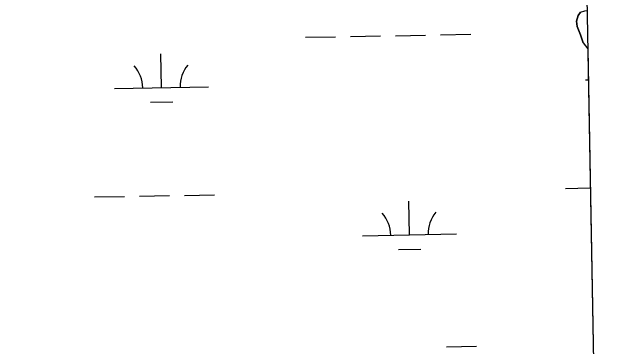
# Model space of a CAD drawing. Extents: x 3925854 to 3964121, y 224593 to 250589.
# Drawn here: x 3961397 to 3962042, y 232017 to 232374 of the extents above; entities that cross this region are included whole.
import ezdxf

# ---------------------------------------------------------------- set-up
doc = ezdxf.new("R2010")
doc.units = 0
for name, color, linetype in [('V-GRID-FRAM', 7, 'Continuous'), ('V-TOPO-SHOR', 7, 'Continuous'), ('V-WETL-SWMP', 7, 'Continuous')]:
    doc.layers.add(name, color=color, linetype=linetype)

msp = doc.modelspace()

# ---------------------------------------------------------------- linework, layer by layer
at = {"layer": 'V-GRID-FRAM'}
msp.add_lwpolyline([(3929791.517, 248207.597), (3961703.892, 248787.859), (3962042.387, 230608.264), (3930114.146, 230027.713), (3929791.517, 248207.597)], dxfattribs=at)
at = {"layer": 'V-TOPO-SHOR'}
for points in [[(3962005.469, 232340.831), (3962002.405, 232349.504), (3961999.028, 232358.395), (3961998.141, 232363.885), (3961999.898, 232370.187), (3962002.466, 232373.636), (3962007.12, 232375.164), (3962009.484, 232375.394)], [(3962005.469, 232340.831), (3962010.246, 232334.439)]]:
    msp.add_lwpolyline(points, dxfattribs=at)
at = {"layer": 'V-WETL-SWMP'}
for p, q in [((3961999.898, 232370.187), (3961998.141, 232363.885)), ((3962002.466, 232373.636), (3961999.898, 232370.187)), ((3961998.141, 232363.885), (3961999.028, 232358.395)), ((3961999.028, 232358.395), (3962002.405, 232349.505)), ((3961853.49, 232349.374), (3961885.485, 232349.956)), ((3961709.514, 232346.756), (3961741.509, 232347.338)), ((3961757.506, 232347.629), (3961789.501, 232348.211)), ((3961805.498, 232348.502), (3961837.493, 232349.083)), ((3962002.405, 232349.505), (3962005.468, 232340.83)), ((3962005.468, 232340.83), (3962010.246, 232334.439)), ((3962010.246, 232334.439), (3962021.755, 231716.336)), ((3961555.87, 232293.212), (3961555.216, 232329.206)), ((3962007.703, 232301.428), (3962010.86, 232301.485)), ((3961505.878, 232292.303), (3961605.862, 232294.121)), ((3961544.153, 232277.566), (3961568.149, 232278.002)), ((3961986.398, 232185.59), (3962013.009, 232186.073)), ((3961484.573, 232176.465), (3961516.567, 232177.047)), ((3961532.565, 232177.337), (3961564.56, 232177.919)), ((3961580.557, 232178.21), (3961612.552, 232178.792)), ((3961820.206, 232136.13), (3961819.551, 232172.124)), ((3961770.214, 232135.221), (3961870.197, 232137.039)), ((3961808.488, 232120.483), (3961832.484, 232120.92)), ((3961859.538, 232016.754), (3961891.533, 232017.336))]:
    msp.add_line(p, q, dxfattribs=at)
for centre, start, end in [((3961500.628, 232292.683), 0.269879, 41.813537), ((3961611.095, 232294.691), 140.269876, 181.813534), ((3961764.963, 232135.6), 0.269879, 41.813537), ((3961875.431, 232137.609), 140.269876, 181.813534)]:
    msp.add_arc(centre, 35.246, start, end, dxfattribs=at)

doc.saveas('drawing.dxf')
